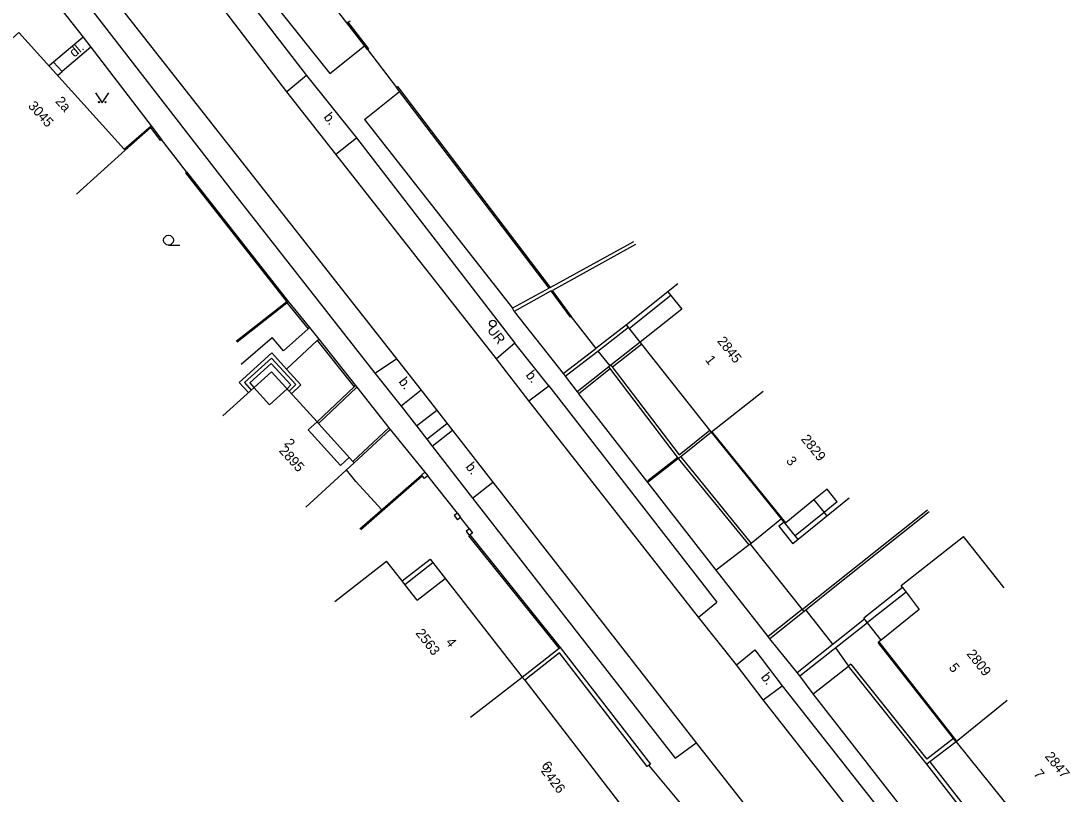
# Model space of a CAD drawing. Extents: x -584400 to -581602, y -1210894 to -1208793.
# Drawn here: x -582245.9 to -582166, y -1209381.8 to -1209323 of the extents above; entities that cross this region are included whole.
import ezdxf

# ---------------------------------------------------------------- set-up
doc = ezdxf.new("R2010")
doc.units = 0
for name, color, linetype in [('BUDOVY_MĚŘ', 7, 'Continuous'), ('POMOC_POPIS', 7, 'Continuous'), ('ROZHRANÍ_PLOCH', 7, 'Continuous'), ('ZN_DOPLŇKOVÉ', 7, 'Continuous'), ('ZN_KULTUR', 7, 'Continuous'), ('Č_POPIS_EVID', 7, 'Continuous')]:
    doc.layers.add(name, color=color, linetype=linetype)

msp = doc.modelspace()

# ---------------------------------------------------------------- linework, layer by layer
at = {"layer": 'BUDOVY_MĚŘ'}
for points in [[(-582254.27, -1209331.2), (-582246.07, -1209323.83), (-582238.03, -1209332.72), (-582237.96, -1209332.8)], [(-582241.67, -1209336.15), (-582237.96, -1209332.8)], [(-582195.86, -1209342.98), (-582199.78, -1209346.09)], [(-582193.3, -1209354.28), (-582193.42, -1209354.13), (-582199.78, -1209346.09)], [(-582230.52, -1209353.03), (-582226.81, -1209349.67), (-582223.34, -1209353.49), (-582223.24, -1209353.61), (-582220.61, -1209356.5), (-582220.51, -1209356.62)], [(-582189.38, -1209351.18), (-582193.3, -1209354.28)], [(-582182.82, -1209359.3), (-582186.71, -1209362.44), (-582193.3, -1209354.28)], [(-582224.21, -1209359.98), (-582220.51, -1209356.62)], [(-582178.75, -1209366.11), (-582178.87, -1209365.95), (-582174.1, -1209362.21)], [(-582171.02, -1209366.14), (-582174.1, -1209362.21)], [(-582221.99, -1209367.18), (-582218.05, -1209364.09)], [(-582216.87, -1209365.6), (-582218.05, -1209364.09)], [(-582216.87, -1209365.6), (-582214.74, -1209363.94), (-582207.72, -1209372.92)], [(-582178.75, -1209366.11), (-582181.7, -1209368.43)], [(-582180.38, -1209370.12), (-582181.7, -1209368.43)], [(-582180.38, -1209370.12), (-582180.6, -1209370.29)], [(-582174.67, -1209377.85), (-582174.86, -1209377.61), (-582180.6, -1209370.29)], [(-582211.67, -1209375.98), (-582207.72, -1209372.92)], [(-582207.72, -1209372.92), (-582207.53, -1209373.16), (-582200.13, -1209382.75)], [(-582170.78, -1209374.71), (-582174.67, -1209377.85)], [(-582174.67, -1209377.85), (-582167.65, -1209386.56)]]:
    msp.add_lwpolyline(points, dxfattribs=at)
at = {"layer": 'ROZHRANÍ_PLOCH'}
for points in [[(-582234.17, -1209312.16), (-582222.37, -1209326.95), (-582219.72, -1209324.85)], [(-582235.47, -1209312.4), (-582224.16, -1209327.12)], [(-582225.64, -1209328.34), (-582235.95, -1209314.84)], [(-582258.19, -1209326.75), (-582248.55, -1209319.45), (-582248.13, -1209319.22), (-582247.68, -1209319.06), (-582247.21, -1209318.98), (-582246.73, -1209318.98), (-582246.26, -1209319.06), (-582245.81, -1209319.22), (-582245.39, -1209319.45), (-582245.15, -1209319.62), (-582243.26, -1209321.53), (-582241.16, -1209324.19)], [(-582242.14, -1209319.98), (-582229.98, -1209335.68), (-582218.94, -1209349.77)], [(-582240.21, -1209319.49), (-582215.42, -1209351.07)], [(-582241.16, -1209324.19), (-582243.41, -1209326.09)], [(-582241.16, -1209324.19), (-582240.57, -1209324.96)], [(-582240.57, -1209324.96), (-582242.76, -1209326.81)], [(-582240.57, -1209324.96), (-582235.99, -1209330.93)], [(-582243.41, -1209326.09), (-582243.76, -1209326.38)], [(-582243.41, -1209326.09), (-582242.76, -1209326.81)], [(-582243.11, -1209327.1), (-582242.76, -1209326.81)], [(-582224.16, -1209327.12), (-582225.64, -1209328.34)], [(-582224.16, -1209327.12), (-582220.34, -1209331.86)], [(-582221.91, -1209333.09), (-582225.64, -1209328.34)], [(-582219.74, -1209330.46), (-582217.06, -1209328.32)], [(-582219.74, -1209330.46), (-582208.47, -1209344.84)], [(-582221.91, -1209333.09), (-582220.34, -1209331.86)], [(-582220.34, -1209331.86), (-582208.28, -1209347.5)], [(-582209.69, -1209348.69), (-582221.91, -1209333.09)], [(-582196.4, -1209343.86), (-582199.56, -1209346.37)], [(-582196.4, -1209343.86), (-582195.57, -1209344.91), (-582198.74, -1209347.41)], [(-582196.62, -1209343.58), (-582196.4, -1209343.86)], [(-582208.34, -1209345.08), (-582204.61, -1209349.8)], [(-582224.03, -1209346.4), (-582225.91, -1209348.07), (-582226.77, -1209347.07)], [(-582223.91, -1209346.3), (-582223.21, -1209347.2)], [(-582204.46, -1209350), (-582201.95, -1209348.1), (-582199.63, -1209346.28)], [(-582199.78, -1209346.09), (-582202.11, -1209347.9)], [(-582229.13, -1209349.1), (-582226.77, -1209347.07)], [(-582223.33, -1209347.29), (-582225.66, -1209349.47)], [(-582208.28, -1209347.5), (-582209.69, -1209348.69)], [(-582205.69, -1209350.74), (-582208.28, -1209347.5)], [(-582204.61, -1209349.8), (-582202.11, -1209347.9)], [(-582198.74, -1209347.41), (-582200.97, -1209349.17)], [(-582198.61, -1209347.57), (-582200.85, -1209349.33)], [(-582229.28, -1209350.48), (-582226.8, -1209348.23)], [(-582228.88, -1209350.49), (-582226.82, -1209348.63)], [(-582225.47, -1209351.15), (-582224.97, -1209350.65), (-582226.82, -1209348.63)], [(-582225.66, -1209349.47), (-582226.8, -1209348.23)], [(-582218.94, -1209349.77), (-582217.29, -1209348.68)], [(-582207.22, -1209351.88), (-582209.69, -1209348.69)], [(-582228.47, -1209350.51), (-582226.84, -1209349.03)], [(-582225.63, -1209350.97), (-582225.33, -1209350.67), (-582226.84, -1209349.03)], [(-582225.28, -1209351.36), (-582224.57, -1209350.66), (-582225.66, -1209349.47)], [(-582218.94, -1209349.77), (-582216.94, -1209352.29)], [(-582201.13, -1209349.29), (-582203.53, -1209351.19)], [(-582201.01, -1209349.45), (-582203.4, -1209351.35)], [(-582229.28, -1209350.48), (-582228.57, -1209351.26)], [(-582228.88, -1209350.49), (-582228.36, -1209351.07)], [(-582228.47, -1209350.51), (-582228.15, -1209350.87)], [(-582204.61, -1209349.8), (-582204.46, -1209350)], [(-582204.46, -1209350), (-582203.53, -1209351.19)], [(-582228.15, -1209350.88), (-582228.15, -1209350.87)], [(-582228.15, -1209350.88), (-582226.97, -1209352.18), (-582225.63, -1209350.97)], [(-582220.31, -1209350.84), (-582217.88, -1209353.95)], [(-582215.42, -1209351.07), (-582216.94, -1209352.29)], [(-582215.42, -1209351.07), (-582209.95, -1209358.08)], [(-582207.22, -1209351.88), (-582205.69, -1209350.74)], [(-582205.69, -1209350.74), (-582192.9, -1209367.23)], [(-582203.53, -1209351.19), (-582203.4, -1209351.35)], [(-582192.95, -1209364.77), (-582203.4, -1209351.35)], [(-582194.3, -1209368.35), (-582207.22, -1209351.88)], [(-582216.94, -1209352.29), (-582215.77, -1209353.8)], [(-582215.77, -1209353.8), (-582214.23, -1209352.6)], [(-582224.01, -1209354.1), (-582223.34, -1209353.49)], [(-582214.99, -1209354.8), (-582213.45, -1209353.6)], [(-582224.01, -1209354.1), (-582221.55, -1209356.8), (-582220.89, -1209356.2)], [(-582217.77, -1209354.06), (-582215.13, -1209357.32)], [(-582215.77, -1209353.8), (-582214.99, -1209354.8)], [(-582214.58, -1209355.33), (-582213.03, -1209354.13)], [(-582187.65, -1209361.17), (-582193.24, -1209354.24)], [(-582214.99, -1209354.8), (-582214.58, -1209355.33)], [(-582214.58, -1209355.33), (-582211.5, -1209359.29)], [(-582195.87, -1209356.2), (-582198.15, -1209357.97), (-582198.09, -1209358.05)], [(-582195.81, -1209356.28), (-582198.09, -1209358.05)], [(-582211.5, -1209359.29), (-582209.95, -1209358.08)], [(-582209.95, -1209358.08), (-582194.48, -1209377.93)], [(-582211.5, -1209359.29), (-582196.08, -1209379.1), (-582194.48, -1209377.93)], [(-582183.72, -1209359.58), (-582184.5, -1209358.62), (-582185.51, -1209359.43)], [(-582185.51, -1209359.43), (-582187.65, -1209361.17)], [(-582185.51, -1209359.43), (-582184.73, -1209360.4)], [(-582183.72, -1209359.58), (-582184.73, -1209360.4)], [(-582187.98, -1209360.87), (-582190.29, -1209362.74)], [(-582184.73, -1209360.4), (-582186.93, -1209362.17)], [(-582184.73, -1209360.4), (-582184.51, -1209360.67)], [(-582187.78, -1209361.12), (-582188.17, -1209361.44), (-582187.11, -1209362.77)], [(-582187.65, -1209361.17), (-582187.7, -1209361.21)], [(-582186.71, -1209362.44), (-582187.11, -1209362.77)], [(-582190.44, -1209362.86), (-582192.95, -1209364.77)], [(-582216.65, -1209365.88), (-582214.53, -1209364.21)], [(-582188.98, -1209369.84), (-582192.95, -1209364.77)], [(-582216.65, -1209365.88), (-582216.87, -1209365.6)], [(-582215.72, -1209367.07), (-582213.6, -1209365.41)], [(-582215.72, -1209367.07), (-582216.65, -1209365.88)], [(-582178.48, -1209366.47), (-582181.43, -1209368.78)], [(-582178.48, -1209366.47), (-582177.48, -1209367.79), (-582180.38, -1209370.12)], [(-582178.75, -1209366.11), (-582178.48, -1209366.47)], [(-582194.3, -1209368.35), (-582192.9, -1209367.23)], [(-582186.39, -1209367.77), (-582188.98, -1209369.84)], [(-582186.25, -1209367.94), (-582188.85, -1209370)], [(-582191.41, -1209371.99), (-582194.3, -1209368.35)], [(-582186.79, -1209372.57), (-582181.64, -1209368.5)], [(-582186.57, -1209372.84), (-582181.43, -1209368.78)], [(-582188.85, -1209370), (-582188.98, -1209369.84)], [(-582186.79, -1209372.57), (-582188.85, -1209370)], [(-582174.61, -1209377.8), (-582180.54, -1209370.24)], [(-582191.41, -1209371.99), (-582190.01, -1209370.84), (-582187.92, -1209373.58)], [(-582189.36, -1209374.67), (-582191.41, -1209371.99)], [(-582185.55, -1209374.2), (-582182.88, -1209372.1)], [(-582186.57, -1209372.84), (-582186.79, -1209372.57)], [(-582185.55, -1209374.2), (-582186.57, -1209372.84)], [(-582189.36, -1209374.67), (-582187.92, -1209373.58)], [(-582187.92, -1209373.58), (-582173.72, -1209391.63)], [(-582173.42, -1209389.76), (-582185.55, -1209374.2)], [(-582175.2, -1209392.72), (-582189.36, -1209374.67)], [(-582194.48, -1209377.93), (-582189.54, -1209384.2)]]:
    msp.add_lwpolyline(points, dxfattribs=at)
at = {"layer": 'ZN_DOPLŇKOVÉ'}
for points in [[(-582221.08, -1209323.1), (-582230.78, -1209310.55), (-582230.37, -1209308.88), (-582226.44, -1209306.68), (-582223.67, -1209311.49), (-582223.93, -1209311.64)], [(-582221.08, -1209323.1), (-582220.99, -1209323.05)], [(-582219.5, -1209325.13), (-582221.08, -1209323.1)], [(-582220.99, -1209323.05), (-582220.81, -1209322.95)], [(-582220.99, -1209323.05), (-582219.43, -1209325.07)], [(-582219.5, -1209325.13), (-582219.43, -1209325.07)], [(-582219.5, -1209325.13), (-582217.29, -1209328.01)], [(-582217.21, -1209327.95), (-582217.29, -1209328.01)], [(-582205.67, -1209343.3), (-582217.29, -1209328.01)], [(-582217.21, -1209327.95), (-582205.58, -1209343.25), (-582199.21, -1209339.74)], [(-582238.03, -1209332.72), (-582235.99, -1209330.93), (-582235.18, -1209331.99)], [(-582235.26, -1209332.05), (-582236.01, -1209331.08), (-582237.96, -1209332.8)], [(-582235.26, -1209332.05), (-582235.18, -1209331.99)], [(-582233.28, -1209334.45), (-582235.18, -1209331.99)], [(-582233.35, -1209334.51), (-582233.28, -1209334.45), (-582225.51, -1209344.34), (-582229.44, -1209347.43)], [(-582229.5, -1209347.35), (-582225.65, -1209344.32), (-582233.35, -1209334.51)], [(-582199.08, -1209339.97), (-582205.42, -1209343.47)], [(-582205.67, -1209343.3), (-582208.47, -1209344.84)], [(-582203.96, -1209345.45), (-582204.04, -1209345.51), (-582205.51, -1209343.51), (-582208.34, -1209345.08), (-582208.47, -1209344.84)], [(-582203.96, -1209345.45), (-582205.42, -1209343.47)], [(-582225.62, -1209344.44), (-582224.03, -1209346.4), (-582223.91, -1209346.3)], [(-582225.51, -1209344.34), (-582223.91, -1209346.3)], [(-582204, -1209345.48), (-582202.11, -1209347.9)], [(-582223.33, -1209347.29), (-582223.21, -1209347.2), (-582220.41, -1209350.73)], [(-582223.33, -1209347.29), (-582220.52, -1209350.83)], [(-582201.95, -1209348.1), (-582201.05, -1209349.23)], [(-582200.97, -1209349.17), (-582201.13, -1209349.29)], [(-582195.65, -1209356.16), (-582195.81, -1209356.28), (-582201.13, -1209349.29)], [(-582200.97, -1209349.17), (-582195.77, -1209356), (-582193.42, -1209354.13)], [(-582220.52, -1209350.83), (-582223.34, -1209353.49)], [(-582220.41, -1209350.73), (-582220.31, -1209350.84), (-582223.24, -1209353.61)], [(-582220.41, -1209350.73), (-582220.52, -1209350.83)], [(-582220.61, -1209356.5), (-582217.88, -1209353.95), (-582217.77, -1209354.06)], [(-582220.51, -1209356.62), (-582217.77, -1209354.06)], [(-582193.3, -1209354.28), (-582195.65, -1209356.16)], [(-582195.65, -1209356.16), (-582190.29, -1209362.74)], [(-582190.29, -1209362.74), (-582190.44, -1209362.86), (-582195.81, -1209356.28)], [(-582220.4, -1209358.03), (-582221.09, -1209357.15)], [(-582220.09, -1209361.63), (-582215.4, -1209357.55)], [(-582215.33, -1209357.63), (-582220.02, -1209361.71)], [(-582215.4, -1209357.55), (-582215.13, -1209357.32), (-582214.91, -1209357.59), (-582215.19, -1209357.81)], [(-582215.4, -1209357.55), (-582215.33, -1209357.63)], [(-582215.33, -1209357.63), (-582215.19, -1209357.81)], [(-582212.65, -1209360.44), (-582214.91, -1209357.59)], [(-582218.42, -1209360.18), (-582220.4, -1209358.03)], [(-582212.65, -1209360.44), (-582212.9, -1209360.62), (-582212.65, -1209360.96)], [(-582212.65, -1209360.44), (-582212.41, -1209360.78), (-582212.65, -1209360.96)], [(-582211.73, -1209361.63), (-582212.41, -1209360.78)], [(-582186.39, -1209367.77), (-582184.03, -1209365.9), (-582176.85, -1209360.19)], [(-582176.72, -1209360.35), (-582183.9, -1209366.06), (-582186.25, -1209367.94)], [(-582211.73, -1209361.63), (-582211.98, -1209361.8), (-582211.76, -1209362.13)], [(-582211.73, -1209361.63), (-582211.51, -1209361.96), (-582211.71, -1209362.1)], [(-582211.76, -1209362.13), (-582211.79, -1209362.16)], [(-582204.9, -1209370.73), (-582211.79, -1209362.16)], [(-582211.71, -1209362.1), (-582211.76, -1209362.13)], [(-582211.71, -1209362.1), (-582204.82, -1209370.67)], [(-582190.37, -1209362.8), (-582189.06, -1209364.42)], [(-582189.06, -1209364.42), (-582186.39, -1209367.77)], [(-582186.39, -1209367.77), (-582186.25, -1209367.94)], [(-582186.11, -1209367.82), (-582184.08, -1209370.43)], [(-582207.72, -1209372.92), (-582204.9, -1209370.73)], [(-582198.2, -1209379.73), (-582204.87, -1209371.09), (-582207.53, -1209373.16)], [(-582204.9, -1209370.73), (-582204.82, -1209370.67), (-582197.96, -1209379.55), (-582198.2, -1209379.73)], [(-582183.86, -1209370.7), (-582182.88, -1209372.1)], [(-582182.68, -1209371.94), (-582182.88, -1209372.1)], [(-582176.91, -1209379.55), (-582182.88, -1209372.1)], [(-582182.68, -1209371.94), (-582176.9, -1209379.17)], [(-582174.86, -1209377.61), (-582176.9, -1209379.17)], [(-582174.67, -1209377.85), (-582176.67, -1209379.37)], [(-582197.44, -1209380.39), (-582198.08, -1209379.64)], [(-582176.67, -1209379.37), (-582176.91, -1209379.55)], [(-582170.49, -1209387.33), (-582170.73, -1209387.51), (-582176.91, -1209379.55)], [(-582176.67, -1209379.37), (-582170.49, -1209387.33)], [(-582195.15, -1209383.13), (-582197.44, -1209380.39)]]:
    msp.add_lwpolyline(points, dxfattribs=at)
for radius in [0.25, 0.0005]:
    msp.add_circle((-582209.95, -1209345.99), radius, dxfattribs=at)
at = {"layer": 'ZN_KULTUR'}
msp.add_line((-582234.66, -1209340.025), (-582233.785, -1209340.025), dxfattribs=at)
msp.add_lwpolyline([(-582240.21, -1209328.44), (-582239.71, -1209329.19), (-582239.21, -1209328.44)], dxfattribs=at)
for centre, radius in [((-582239.96, -1209329.14), 0.05), ((-582239.46, -1209329.14), 0.05), ((-582234.66, -1209339.65), 0.375)]:
    msp.add_circle(centre, radius, dxfattribs=at)

# ---------------------------------------------------------------- texts
at = {"layer": 'POMOC_POPIS'}
for s, rotation, p in [('dl.', 40.18703, (-582241.83, -1209325.76)), ('b.', 308.1253, (-582222.89, -1209330.29)), ('UR', 308.1253, (-582210.43, -1209346.51)), ('b.', 308.1253, (-582207.49, -1209349.94)), ('b.', 307.95639, (-582217.17, -1209350.44)), ('b.', 307.95639, (-582212.07, -1209356.92)), ('b.', 307.9419, (-582189.58, -1209372.94))]:
    msp.add_text(s, height=0.75, rotation=rotation, dxfattribs=at).set_placement(p)
at = {"layer": 'Č_POPIS_EVID'}
for s, rotation, p in [('2a', 312.15033, (-582243.32, -1209329.11)), ('3045', 312.12581, (-582245.4, -1209329.46)), ('2845', 308.36102, (-582192.91, -1209347.34)), ('1', 308.36102, (-582193.82, -1209348.78)), ('2829', 308.93117, (-582186.52, -1209354.82)), ('2895', 312.23673, (-582226.29, -1209355.72)), ('2', 312.23673, (-582225.88, -1209355.16)), ('3', 308.93117, (-582187.66, -1209356.48)), ('2563', 308.0974, (-582215.88, -1209369.59)), ('4', 308.03225, (-582213.59, -1209370.28)), ('2809', 308.09625, (-582173.91, -1209371.17)), ('5', 308.09625, (-582175.27, -1209372.22)), ('2847', 308.87255, (-582167.95, -1209378.98)), ('2426', 307.66986, (-582206.33, -1209380.09)), ('6', 307.66986, (-582206.29, -1209379.68)), ('7', 308.87255, (-582168.82, -1209380.32))]:
    msp.add_text(s, height=0.75, rotation=rotation, dxfattribs=at).set_placement(p)

doc.saveas('drawing.dxf')
